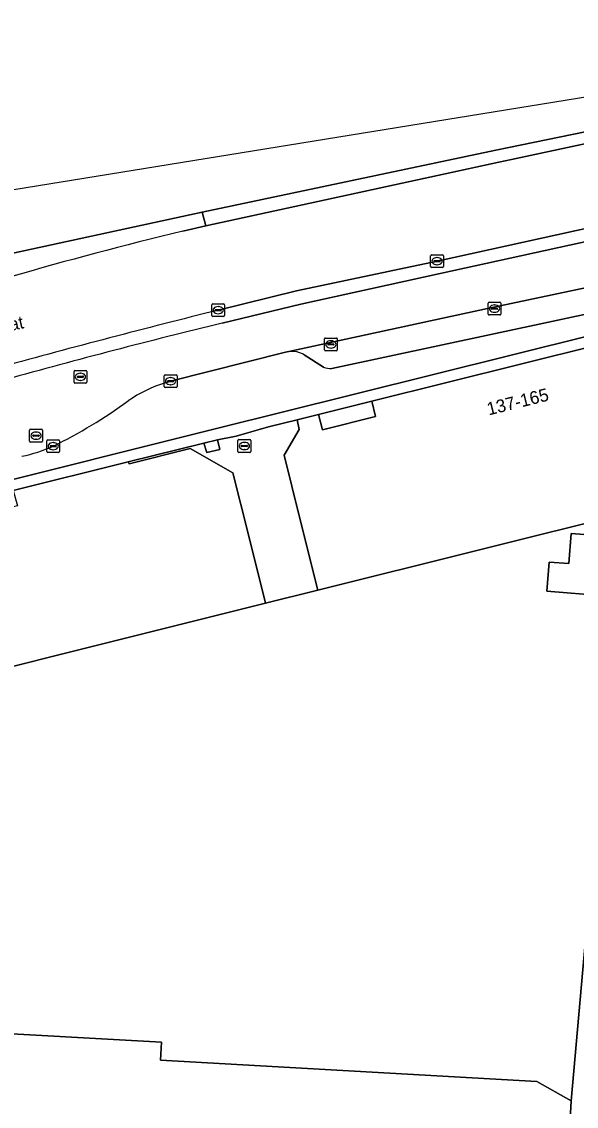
# Model space of a CAD drawing. Extents: x 160856 to 161310, y 384024 to 384878.
# Drawn here: x 160913.4 to 160956.7, y 384793.3 to 384878 of the extents above; entities that cross this region are included whole.
import ezdxf

# ---------------------------------------------------------------- set-up
doc = ezdxf.new("R2010")
doc.units = 0
for name, color, linetype in [('IMGEO_Berm_gesloten', 7, 'Continuous'), ('IMGEO_Berm_open', 7, 'Continuous'), ('IMGEO_Erf', 7, 'Continuous'), ('IMGEO_Fietspad_gesloten', 7, 'Continuous'), ('IMGEO_Kolk', 7, 'Continuous'), ('IMGEO_Openbare_ruimte_label', 7, 'Continuous'), ('IMGEO_Pand', 7, 'Continuous'), ('IMGEO_Pand_nummerreeks', 7, 'Continuous'), ('IMGEO_Pand_overbouw', 7, 'Continuous'), ('IMGEO_Parkeervlak_open', 7, 'Continuous'), ('IMGEO_Rijbaan_lokaal_open', 7, 'Continuous'), ('IMGEO_Rijbaan_regionaal_gesloten', 7, 'Continuous'), ('IMGEO_Rioolput', 7, 'Continuous'), ('IMGEO_Verkeerseiland_gesloten', 7, 'Continuous'), ('IMGEO_Voetpad_open', 7, 'Continuous')]:
    doc.layers.add(name, color=color, linetype=linetype)

msp = doc.modelspace()

# ---------------------------------------------------------------- linework, layer by layer
at = {"layer": 'IMGEO_Berm_gesloten'}
msp.add_lwpolyline([(160965.245, 384871.006), (160958.365, 384869.618), (160951.392, 384868.17), (160950.387, 384867.981), (160927.48, 384863.128), (160927.748, 384862.071), (160950.617, 384867.03), (160951.596, 384867.24), (160965.312, 384870.179)], dxfattribs=at)
at = {"layer": 'IMGEO_Berm_open'}
msp.add_lwpolyline([(160925.954, 384861.652), (160927.748, 384862.071), (160927.48, 384863.128), (160876.331, 384852.047), (160877.288, 384849.145), (160890.991, 384852.122), (160896.829, 384853.569), (160912.426, 384858.058)], dxfattribs=at)
msp.add_arc((161004.737, 384537.85), 333.248, 103.67478, 106.08153, dxfattribs=at)
at = {"layer": 'IMGEO_Erf'}
msp.add_lwpolyline([(160961.197, 384839.783), (160936.502, 384833.624), (160932.413, 384832.61), (160896.629, 384823.652), (160888.199, 384809.678), (160887.275, 384809.297), (160905.032, 384808.21), (160908.857, 384799.197), (160924.302, 384798.324), (160924.223, 384796.935), (160953.576, 384795.276), (160956.275, 384793.744), (160958.566, 384819.819)], dxfattribs=at)
for points in [[(160958.824, 384833.185), (160954.371, 384833.532), (160954.55, 384835.82), (160956.072, 384835.701), (160956.254, 384838.041), (160966.234, 384837.263), (160966.05, 384834.898), (160959.001, 384835.447)], [(160958.824, 384833.185), (160959.001, 384835.447), (160966.05, 384834.898), (160966.234, 384837.263), (160956.254, 384838.041), (160956.072, 384835.701), (160954.55, 384835.82), (160954.371, 384833.532)]]:
    msp.add_lwpolyline(points, close=True, dxfattribs=at)
at = {"layer": 'IMGEO_Fietspad_gesloten'}
msp.add_lwpolyline([(160924.6, 384849.813), (160925.012, 384849.941), (160933.981, 384852.191), (160934.227, 384852.244), (160949.744, 384855.609), (160963.013, 384858.428), (160966.201, 384859.13), (160965.533, 384862.563), (160961.596, 384861.765), (160946.03, 384858.331), (160935.179, 384855.945), (160929.044, 384854.477)], dxfattribs=at)
for centre, radius, start, end in [((161060.371, 384317.53), 552.774, 103.74361, 105.55791), ((160927.766, 384839.602), 10.69, 107.22679, 124.63629), ((160898.999, 384879.313), 38.349, 296.06689, 306.27811), ((160910.796, 384856.306), 12.508, 281.98394, 293.8334)]:
    msp.add_arc(centre, radius, start, end, dxfattribs=at)
at = {"layer": 'IMGEO_Kolk'}
for p, q in [((160945.3, 384858.88), (160945.3, 384859.732)), ((160945.375, 384859.806), (160946.227, 384859.806)), ((160945.559, 384859.3), (160945.559, 384859.312)), ((160945.997, 384859.263), (160945.599, 384859.263)), ((160945.602, 384859.349), (160946, 384859.349)), ((160945.788, 384859.586), (160945.813, 384859.586)), ((160946.043, 384859.312), (160946.043, 384859.3)), ((160946.301, 384859.732), (160946.301, 384858.88)), ((160946.227, 384858.806), (160945.375, 384858.806)), ((160945.811, 384859.026), (160945.786, 384859.026)), ((160928.223, 384855.054), (160928.223, 384855.906)), ((160928.298, 384855.98), (160929.15, 384855.98)), ((160929.224, 384855.906), (160929.224, 384855.054)), ((160949.782, 384855.179), (160949.782, 384856.031)), ((160949.857, 384856.105), (160950.709, 384856.105)), ((160950.27, 384855.885), (160950.295, 384855.885)), ((160950.783, 384856.031), (160950.783, 384855.179)), ((160929.15, 384854.98), (160928.298, 384854.98)), ((160928.482, 384855.474), (160928.482, 384855.486)), ((160928.92, 384855.437), (160928.522, 384855.437)), ((160928.525, 384855.523), (160928.923, 384855.523)), ((160928.734, 384855.2), (160928.709, 384855.2)), ((160928.711, 384855.76), (160928.736, 384855.76)), ((160928.966, 384855.486), (160928.966, 384855.474)), ((160950.709, 384855.105), (160949.857, 384855.105)), ((160950.041, 384855.599), (160950.041, 384855.611)), ((160950.479, 384855.562), (160950.081, 384855.562)), ((160950.084, 384855.648), (160950.482, 384855.648)), ((160950.293, 384855.325), (160950.268, 384855.325)), ((160950.525, 384855.611), (160950.525, 384855.599)), ((160937.017, 384852.379), (160937.017, 384853.231)), ((160937.092, 384853.305), (160937.944, 384853.305)), ((160938.018, 384853.231), (160938.018, 384852.379)), ((160937.276, 384852.799), (160937.276, 384852.811)), ((160937.714, 384852.762), (160937.316, 384852.762)), ((160937.319, 384852.848), (160937.717, 384852.848)), ((160937.528, 384852.525), (160937.503, 384852.525)), ((160937.505, 384853.085), (160937.53, 384853.085)), ((160937.76, 384852.811), (160937.76, 384852.799)), ((160937.944, 384852.305), (160937.092, 384852.305)), ((160924.511, 384849.515), (160924.511, 384850.367)), ((160924.586, 384850.441), (160925.438, 384850.441)), ((160924.77, 384849.935), (160924.77, 384849.947)), ((160925.208, 384849.898), (160924.81, 384849.898)), ((160924.813, 384849.984), (160925.211, 384849.984)), ((160924.999, 384850.221), (160925.024, 384850.221)), ((160925.254, 384849.947), (160925.254, 384849.935)), ((160925.512, 384850.367), (160925.512, 384849.515)), ((160925.438, 384849.441), (160924.586, 384849.441)), ((160925.022, 384849.661), (160924.997, 384849.661)), ((160914.012, 384845.253), (160914.012, 384846.105)), ((160914.087, 384846.179), (160914.939, 384846.179)), ((160914.271, 384845.673), (160914.271, 384845.685)), ((160914.709, 384845.636), (160914.311, 384845.636)), ((160914.314, 384845.722), (160914.712, 384845.722)), ((160914.5, 384845.959), (160914.525, 384845.959)), ((160914.755, 384845.685), (160914.755, 384845.673)), ((160915.013, 384846.105), (160915.013, 384845.253)), ((160914.939, 384845.179), (160914.087, 384845.179)), ((160914.523, 384845.399), (160914.498, 384845.399)), ((160915.349, 384844.439), (160915.349, 384845.291)), ((160915.424, 384845.365), (160916.276, 384845.365)), ((160915.608, 384844.859), (160915.608, 384844.871)), ((160916.046, 384844.822), (160915.648, 384844.822)), ((160915.651, 384844.908), (160916.049, 384844.908)), ((160915.837, 384845.145), (160915.862, 384845.145)), ((160916.092, 384844.871), (160916.092, 384844.859)), ((160916.35, 384845.291), (160916.35, 384844.439)), ((160916.276, 384844.365), (160915.424, 384844.365)), ((160915.86, 384844.585), (160915.835, 384844.585))]:
    msp.add_line(p, q, dxfattribs=at)
for points in [[(160945.3, 384858.88), (160945.3, 384859.732)], [(160945.375, 384859.806), (160946.227, 384859.806)], [(160946.301, 384859.732), (160946.301, 384858.88)], [(160946.227, 384858.806), (160945.375, 384858.806)], [(160928.223, 384855.054), (160928.223, 384855.906)], [(160928.298, 384855.98), (160929.15, 384855.98)], [(160929.224, 384855.906), (160929.224, 384855.054)], [(160949.782, 384855.179), (160949.782, 384856.031)], [(160949.857, 384856.105), (160950.709, 384856.105)], [(160950.783, 384856.031), (160950.783, 384855.179)], [(160929.15, 384854.98), (160928.298, 384854.98)], [(160950.709, 384855.105), (160949.857, 384855.105)], [(160937.017, 384852.379), (160937.017, 384853.231)], [(160937.092, 384853.305), (160937.944, 384853.305)], [(160938.018, 384853.231), (160938.018, 384852.379)], [(160937.944, 384852.305), (160937.092, 384852.305)], [(160924.511, 384849.515), (160924.511, 384850.367)], [(160924.586, 384850.441), (160925.438, 384850.441)], [(160925.512, 384850.367), (160925.512, 384849.515)], [(160925.438, 384849.441), (160924.586, 384849.441)], [(160914.012, 384845.253), (160914.012, 384846.105)], [(160914.087, 384846.179), (160914.939, 384846.179)], [(160915.013, 384846.105), (160915.013, 384845.253)], [(160914.939, 384845.179), (160914.087, 384845.179)], [(160915.349, 384844.439), (160915.349, 384845.291)], [(160915.424, 384845.365), (160916.276, 384845.365)], [(160916.35, 384845.291), (160916.35, 384844.439)], [(160916.276, 384844.365), (160915.424, 384844.365)]]:
    msp.add_lwpolyline(points, dxfattribs=at)
for centre, radius, start, end in [((160945.377, 384859.73), 0.0765, 91.55205, 178.44795), ((160945.377, 384859.73), 0.0765, 91.55205, 178.44795), ((160945.599, 384859.309), 0.0403, 85.87752, 175.75265), ((160945.596, 384859.299), 0.0366, 178.93798, 274.71019), ((160946, 384859.306), 0.043, 264.86636, 352.45326), ((160946.004, 384859.311), 0.0386, 1.73085, 96.63898), ((160946.225, 384859.73), 0.0765, 1.55205, 88.44795), ((160946.225, 384859.73), 0.0765, 1.55205, 88.44795), ((160945.377, 384858.882), 0.0765, 181.55205, 268.44795), ((160945.377, 384858.882), 0.0765, 181.55205, 268.44795), ((160946.225, 384858.882), 0.0765, 271.55205, 358.44795), ((160946.225, 384858.882), 0.0765, 271.55205, 358.44795), ((160928.3, 384855.904), 0.0765, 91.55205, 178.44795), ((160928.3, 384855.904), 0.0765, 91.55205, 178.44795), ((160929.148, 384855.904), 0.0765, 1.55205, 88.44795), ((160929.148, 384855.904), 0.0765, 1.55205, 88.44795), ((160949.859, 384856.029), 0.0765, 91.55205, 178.44795), ((160949.859, 384856.029), 0.0765, 91.55205, 178.44795), ((160950.707, 384856.029), 0.0765, 1.55205, 88.44795), ((160950.707, 384856.029), 0.0765, 1.55205, 88.44795), ((160928.3, 384855.056), 0.0765, 181.55205, 268.44795), ((160928.3, 384855.056), 0.0765, 181.55205, 268.44795), ((160928.522, 384855.483), 0.0403, 85.87752, 175.75265), ((160928.519, 384855.473), 0.0366, 178.93798, 274.71019), ((160928.923, 384855.48), 0.043, 264.86636, 352.45326), ((160928.927, 384855.485), 0.0386, 1.73085, 96.63898), ((160929.148, 384855.056), 0.0765, 271.55205, 358.44795), ((160929.148, 384855.056), 0.0765, 271.55205, 358.44795), ((160949.859, 384855.181), 0.0765, 181.55205, 268.44795), ((160949.859, 384855.181), 0.0765, 181.55205, 268.44795), ((160950.081, 384855.608), 0.0403, 85.87752, 175.75265), ((160950.078, 384855.598), 0.0366, 178.93798, 274.71019), ((160950.482, 384855.605), 0.043, 264.86636, 352.45326), ((160950.486, 384855.61), 0.0386, 1.73085, 96.63898), ((160950.707, 384855.181), 0.0765, 271.55205, 358.44795), ((160950.707, 384855.181), 0.0765, 271.55205, 358.44795), ((160937.094, 384853.229), 0.0765, 91.55205, 178.44795), ((160937.094, 384853.229), 0.0765, 91.55205, 178.44795), ((160937.942, 384853.229), 0.0765, 1.55205, 88.44795), ((160937.942, 384853.229), 0.0765, 1.55205, 88.44795), ((160937.094, 384852.381), 0.0765, 181.55205, 268.44795), ((160937.094, 384852.381), 0.0765, 181.55205, 268.44795), ((160937.316, 384852.808), 0.0403, 85.87752, 175.75265), ((160937.313, 384852.798), 0.0366, 178.93798, 274.71019), ((160937.717, 384852.805), 0.043, 264.86636, 352.45326), ((160937.721, 384852.81), 0.0386, 1.73085, 96.63898), ((160937.942, 384852.381), 0.0765, 271.55205, 358.44795), ((160937.942, 384852.381), 0.0765, 271.55205, 358.44795), ((160924.588, 384850.365), 0.0765, 91.55205, 178.44795), ((160924.588, 384850.365), 0.0765, 91.55205, 178.44795), ((160924.81, 384849.944), 0.0403, 85.87752, 175.75265), ((160924.807, 384849.934), 0.0366, 178.93798, 274.71019), ((160925.211, 384849.941), 0.043, 264.86636, 352.45326), ((160925.215, 384849.946), 0.0386, 1.73085, 96.63898), ((160925.436, 384850.365), 0.0765, 1.55205, 88.44795), ((160925.436, 384850.365), 0.0765, 1.55205, 88.44795), ((160924.588, 384849.517), 0.0765, 181.55205, 268.44795), ((160924.588, 384849.517), 0.0765, 181.55205, 268.44795), ((160925.436, 384849.517), 0.0765, 271.55205, 358.44795), ((160925.436, 384849.517), 0.0765, 271.55205, 358.44795), ((160914.089, 384846.103), 0.0765, 91.55205, 178.44795), ((160914.089, 384846.103), 0.0765, 91.55205, 178.44795), ((160914.311, 384845.682), 0.0403, 85.87752, 175.75265), ((160914.308, 384845.672), 0.0366, 178.93798, 274.71019), ((160914.712, 384845.679), 0.043, 264.86636, 352.45326), ((160914.716, 384845.684), 0.0386, 1.73085, 96.63898), ((160914.937, 384846.103), 0.0765, 1.55205, 88.44795), ((160914.937, 384846.103), 0.0765, 1.55205, 88.44795), ((160914.089, 384845.255), 0.0765, 181.55205, 268.44795), ((160914.089, 384845.255), 0.0765, 181.55205, 268.44795), ((160914.937, 384845.255), 0.0765, 271.55205, 358.44795), ((160914.937, 384845.255), 0.0765, 271.55205, 358.44795), ((160915.426, 384845.289), 0.0765, 91.55205, 178.44795), ((160915.426, 384845.289), 0.0765, 91.55205, 178.44795), ((160915.648, 384844.868), 0.0403, 85.87752, 175.75265), ((160915.645, 384844.858), 0.0366, 178.93798, 274.71019), ((160916.049, 384844.865), 0.043, 264.86636, 352.45326), ((160916.053, 384844.87), 0.0386, 1.73085, 96.63898), ((160916.274, 384845.289), 0.0765, 1.55205, 88.44795), ((160916.274, 384845.289), 0.0765, 1.55205, 88.44795), ((160915.426, 384844.441), 0.0765, 181.55205, 268.44795), ((160915.426, 384844.441), 0.0765, 181.55205, 268.44795), ((160916.274, 384844.441), 0.0765, 271.55205, 358.44795), ((160916.274, 384844.441), 0.0765, 271.55205, 358.44795)]:
    msp.add_arc(centre, radius, start, end, dxfattribs=at)
for centre, major_axis, ratio, start_param, end_param in [((160945.787, 384859.306), (-0.387, 0.002), 0.722429, 4.712389, 7.853982), ((160945.812, 384859.306), (-0.39, 0.002), 0.717154, 1.570796, 4.712389), ((160950.269, 384855.605), (-0.387, 0.002), 0.722429, 4.712389, 7.853982), ((160950.294, 384855.605), (-0.39, 0.002), 0.717154, 1.570796, 4.712389), ((160928.71, 384855.48), (-0.387, 0.002), 0.722429, 4.712389, 7.853982), ((160928.735, 384855.48), (-0.39, 0.002), 0.717154, 1.570796, 4.712389), ((160937.504, 384852.805), (-0.387, 0.002), 0.722429, 4.712389, 7.853982), ((160937.529, 384852.805), (-0.39, 0.002), 0.717154, 1.570796, 4.712389), ((160924.998, 384849.941), (-0.387, 0.002), 0.722429, 4.712389, 7.853982), ((160925.023, 384849.941), (-0.39, 0.002), 0.717154, 1.570796, 4.712389), ((160914.499, 384845.679), (-0.387, 0.002), 0.722429, 4.712389, 7.853982), ((160914.524, 384845.679), (-0.39, 0.002), 0.717154, 1.570796, 4.712389), ((160915.836, 384844.865), (-0.387, 0.002), 0.722429, 4.712389, 7.853982), ((160915.861, 384844.865), (-0.39, 0.002), 0.717154, 1.570796, 4.712389)]:
    msp.add_ellipse(centre, major_axis=major_axis, ratio=ratio, start_param=start_param, end_param=end_param, dxfattribs=at)
at = {"layer": 'IMGEO_Pand'}
for points in [[(160964.114, 384854.203), (160940.701, 384848.385), (160941.007, 384847.17), (160936.87, 384846.14), (160936.557, 384847.335), (160934.872, 384846.924), (160935.042, 384846.159), (160933.864, 384844.174), (160935.077, 384839.324), (160936.502, 384833.624), (160961.197, 384839.783), (160966.048, 384840.993), (160966.03, 384841.11)], [(160928.672, 384845.37), (160927.59, 384845.102), (160927.827, 384844.364), (160928.861, 384844.6)], [(160881.386, 384797.201), (160884.249, 384789.865), (160891.991, 384792.888), (160892.427, 384791.772), (160896.734, 384792.911), (160897.291, 384791.284), (160899.216, 384790.615), (160955.868, 384786.532), (160956.275, 384793.744), (160953.576, 384795.276), (160924.223, 384796.935), (160924.302, 384798.324), (160908.857, 384799.197), (160889.13, 384800.22)]]:
    msp.add_lwpolyline(points, close=True, dxfattribs=at)
for points in [[(160932.413, 384832.61), (160931.083, 384837.943), (160929.872, 384842.794), (160926.541, 384844.679), (160921.769, 384843.497), (160921.689, 384843.63), (160912.72, 384841.407), (160913.06, 384840.194), (160908.926, 384839.16), (160908.602, 384840.363), (160889.382, 384835.598), (160889.602, 384834.728), (160890.345, 384831.795)], [(160880.046, 384810.689), (160877.299, 384809.467), (160876.56, 384809.138), (160878.06, 384805.492), (160887.275, 384809.297), (160888.199, 384809.678), (160896.629, 384823.652), (160932.413, 384832.61)]]:
    msp.add_lwpolyline(points, dxfattribs=at)
at = {"layer": 'IMGEO_Pand_overbouw'}
msp.add_lwpolyline([(160928.672, 384845.37), (160928.861, 384844.6), (160927.827, 384844.364), (160927.59, 384845.102), (160921.689, 384843.63), (160921.769, 384843.497), (160926.541, 384844.679), (160929.872, 384842.794), (160931.083, 384837.943), (160932.413, 384832.61), (160936.502, 384833.624), (160935.077, 384839.324), (160933.864, 384844.174), (160935.042, 384846.159), (160934.872, 384846.924), (160932.636, 384846.362), (160930.127, 384845.653)], close=True, dxfattribs=at)
at = {"layer": 'IMGEO_Parkeervlak_open'}
for points in [[(160966.596, 384859.211), (160966.201, 384859.13), (160963.013, 384858.428), (160949.744, 384855.609), (160934.227, 384852.244)], [(160937.579, 384850.927), (160963.14, 384856.385)], [(160935.441, 384851.991), (160936.952, 384851.034)]]:
    msp.add_lwpolyline(points, dxfattribs=at)
for centre, radius, start, end in [((160934.488, 384850.457), 1.806, 58.14675, 98.30914), ((160937.496, 384852.333), 1.409, 247.26815, 273.36294)]:
    msp.add_arc(centre, radius, start, end, dxfattribs=at)
at = {"layer": 'IMGEO_Rijbaan_lokaal_open'}
msp.add_lwpolyline([(160936.502, 384833.624), (160935.077, 384839.324), (160933.864, 384844.174), (160935.042, 384846.159), (160934.872, 384846.924), (160932.636, 384846.362), (160930.127, 384845.653), (160928.672, 384845.37), (160928.861, 384844.6), (160927.827, 384844.364), (160927.59, 384845.102), (160921.689, 384843.63), (160921.769, 384843.497), (160926.541, 384844.679), (160929.872, 384842.794), (160931.083, 384837.943), (160932.413, 384832.61)], close=True, dxfattribs=at)
at = {"layer": 'IMGEO_Rijbaan_regionaal_gesloten'}
for points in [[(161159.494, 384865.813), (161169.487, 384866.328), (161180.477, 384866.898), (161204.609, 384868.254), (161229.619, 384869.602), (161254.541, 384870.979), (161254.166, 384874.428), (161167.157, 384868.815), (161117.456, 384869.429), (161022.134, 384878.002), (161020.709, 384877.941), (160983.645, 384876.362), (160971.848, 384874.449), (160909.879, 384864.4), (160874.71, 384856.965)], [(160874.71, 384856.965), (160876.331, 384852.047), (160927.48, 384863.128), (160950.387, 384867.981), (160951.392, 384868.17), (160958.365, 384869.618), (160965.245, 384871.006)], [(160965.312, 384870.179), (160951.596, 384867.24), (160950.617, 384867.03), (160927.748, 384862.071), (160925.954, 384861.652)], [(160928.724, 384855.48), (160934.839, 384856.988), (160945.801, 384859.306), (160966.015, 384863.765)]]:
    msp.add_lwpolyline(points, dxfattribs=at)
for centre, radius, start, end in [((161004.737, 384537.85), 333.248, 103.67478, 106.08153), ((161111.9, 384121.418), 756.572, 104.011306, 105.335745)]:
    msp.add_arc(centre, radius, start, end, dxfattribs=at)
at = {"layer": 'IMGEO_Rioolput'}
for p, q in [((160917.474, 384849.851), (160917.474, 384850.703)), ((160917.549, 384850.777), (160918.401, 384850.777)), ((160918.475, 384850.703), (160918.475, 384849.851)), ((160917.733, 384850.271), (160917.733, 384850.283)), ((160918.171, 384850.234), (160917.773, 384850.234)), ((160917.776, 384850.32), (160918.174, 384850.32)), ((160917.985, 384849.997), (160917.96, 384849.997)), ((160917.962, 384850.557), (160917.987, 384850.557)), ((160918.217, 384850.283), (160918.217, 384850.271)), ((160918.401, 384849.777), (160917.549, 384849.777)), ((160930.267, 384844.456), (160930.267, 384845.308)), ((160930.342, 384845.382), (160931.194, 384845.382)), ((160930.526, 384844.876), (160930.526, 384844.888)), ((160930.964, 384844.839), (160930.566, 384844.839)), ((160930.569, 384844.925), (160930.967, 384844.925)), ((160930.755, 384845.162), (160930.78, 384845.162)), ((160931.01, 384844.888), (160931.01, 384844.876)), ((160931.268, 384845.308), (160931.268, 384844.456)), ((160931.194, 384844.382), (160930.342, 384844.382)), ((160930.778, 384844.602), (160930.753, 384844.602))]:
    msp.add_line(p, q, dxfattribs=at)
for points in [[(160917.474, 384849.851), (160917.474, 384850.703)], [(160917.549, 384850.777), (160918.401, 384850.777)], [(160918.475, 384850.703), (160918.475, 384849.851)], [(160918.401, 384849.777), (160917.549, 384849.777)], [(160930.267, 384844.456), (160930.267, 384845.308)], [(160930.342, 384845.382), (160931.194, 384845.382)], [(160931.268, 384845.308), (160931.268, 384844.456)], [(160931.194, 384844.382), (160930.342, 384844.382)]]:
    msp.add_lwpolyline(points, dxfattribs=at)
for centre, radius, start, end in [((160917.551, 384850.701), 0.0765, 91.55205, 178.44795), ((160917.551, 384850.701), 0.0765, 91.55205, 178.44795), ((160918.399, 384850.701), 0.0765, 1.55205, 88.44795), ((160918.399, 384850.701), 0.0765, 1.55205, 88.44795), ((160917.551, 384849.853), 0.0765, 181.55205, 268.44795), ((160917.551, 384849.853), 0.0765, 181.55205, 268.44795), ((160917.773, 384850.28), 0.0403, 85.87752, 175.75265), ((160917.77, 384850.27), 0.0366, 178.93798, 274.71019), ((160918.174, 384850.277), 0.043, 264.86636, 352.45326), ((160918.178, 384850.282), 0.0386, 1.73085, 96.63898), ((160918.399, 384849.853), 0.0765, 271.55205, 358.44795), ((160918.399, 384849.853), 0.0765, 271.55205, 358.44795), ((160930.344, 384845.306), 0.0765, 91.55205, 178.44795), ((160930.344, 384845.306), 0.0765, 91.55205, 178.44795), ((160930.566, 384844.885), 0.0403, 85.87752, 175.75265), ((160930.563, 384844.875), 0.0366, 178.93798, 274.71019), ((160930.967, 384844.882), 0.043, 264.86636, 352.45326), ((160930.971, 384844.887), 0.0386, 1.73085, 96.63898), ((160931.192, 384845.306), 0.0765, 1.55205, 88.44795), ((160931.192, 384845.306), 0.0765, 1.55205, 88.44795), ((160930.344, 384844.458), 0.0765, 181.55205, 268.44795), ((160930.344, 384844.458), 0.0765, 181.55205, 268.44795), ((160931.192, 384844.458), 0.0765, 271.55205, 358.44795), ((160931.192, 384844.458), 0.0765, 271.55205, 358.44795)]:
    msp.add_arc(centre, radius, start, end, dxfattribs=at)
for centre, major_axis, ratio, start_param, end_param in [((160917.961, 384850.277), (-0.387, 0.002), 0.722429, 4.712389, 7.853982), ((160917.986, 384850.277), (-0.39, 0.002), 0.717154, 1.570796, 4.712389), ((160930.754, 384844.882), (-0.387, 0.002), 0.722429, 4.712389, 7.853982), ((160930.779, 384844.882), (-0.39, 0.002), 0.717154, 1.570796, 4.712389)]:
    msp.add_ellipse(centre, major_axis=major_axis, ratio=ratio, start_param=start_param, end_param=end_param, dxfattribs=at)
at = {"layer": 'IMGEO_Verkeerseiland_gesloten'}
for points in [[(160946.03, 384858.331), (160961.596, 384861.765), (160965.533, 384862.563), (160965.754, 384862.608), (160966.192, 384862.752), (160966.015, 384863.765), (160945.801, 384859.306), (160934.839, 384856.988), (160928.724, 384855.48)], [(160929.044, 384854.477), (160935.179, 384855.945), (160946.03, 384858.331)]]:
    msp.add_lwpolyline(points, dxfattribs=at)
for centre, radius, start, end in [((161111.9, 384121.418), 756.572, 104.011306, 105.335745), ((161060.371, 384317.53), 552.774, 103.74361, 105.55791)]:
    msp.add_arc(centre, radius, start, end, dxfattribs=at)
at = {"layer": 'IMGEO_Voetpad_open'}
for points in [[(160964.035, 384856.587), (160963.14, 384856.385), (160937.579, 384850.927)], [(160890.345, 384831.795), (160889.602, 384834.728), (160889.382, 384835.598), (160889.152, 384835.522), (160888.676, 384836.263), (160928.998, 384846.338), (160933.394, 384847.435), (160963.917, 384855.031)], [(160934.227, 384852.244), (160933.981, 384852.191), (160925.012, 384849.941), (160924.6, 384849.813)], [(160936.952, 384851.034), (160935.441, 384851.991)], [(160958.566, 384819.819), (160956.275, 384793.744), (160955.868, 384786.532), (160955.46, 384779.316), (160955.398, 384778.213), (160959.946, 384777.823)]]:
    msp.add_lwpolyline(points, dxfattribs=at)
for points in [[(160889.382, 384835.598), (160908.602, 384840.363), (160912.72, 384841.407), (160921.689, 384843.63), (160927.59, 384845.102), (160928.672, 384845.37), (160930.127, 384845.653), (160932.636, 384846.362), (160934.872, 384846.924), (160936.557, 384847.335), (160940.701, 384848.385), (160964.114, 384854.203), (160963.917, 384855.031), (160933.394, 384847.435), (160928.998, 384846.338), (160888.676, 384836.263), (160889.152, 384835.522)], [(160940.701, 384848.385), (160936.557, 384847.335), (160936.87, 384846.14), (160941.007, 384847.17)]]:
    msp.add_lwpolyline(points, close=True, dxfattribs=at)
for centre, radius, start, end in [((160934.488, 384850.457), 1.806, 58.14675, 98.30914), ((160937.496, 384852.333), 1.409, 247.26815, 273.36294), ((160927.766, 384839.602), 10.69, 107.22679, 124.63629), ((160898.999, 384879.313), 38.349, 296.06689, 306.27811), ((160910.796, 384856.306), 12.508, 281.98394, 293.8334)]:
    msp.add_arc(centre, radius, start, end, dxfattribs=at)

# ---------------------------------------------------------------- texts
at = {"layer": 'IMGEO_Openbare_ruimte_label'}
msp.add_text('Pastoriestraat', height=1, rotation=12.18684, dxfattribs=at).set_placement((160905.556, 384852.343))
at = {"layer": 'IMGEO_Pand_nummerreeks'}
msp.add_text('137-165', height=1, rotation=13.95725, dxfattribs=at).set_placement((160949.828, 384847.259))

doc.saveas('drawing.dxf')
